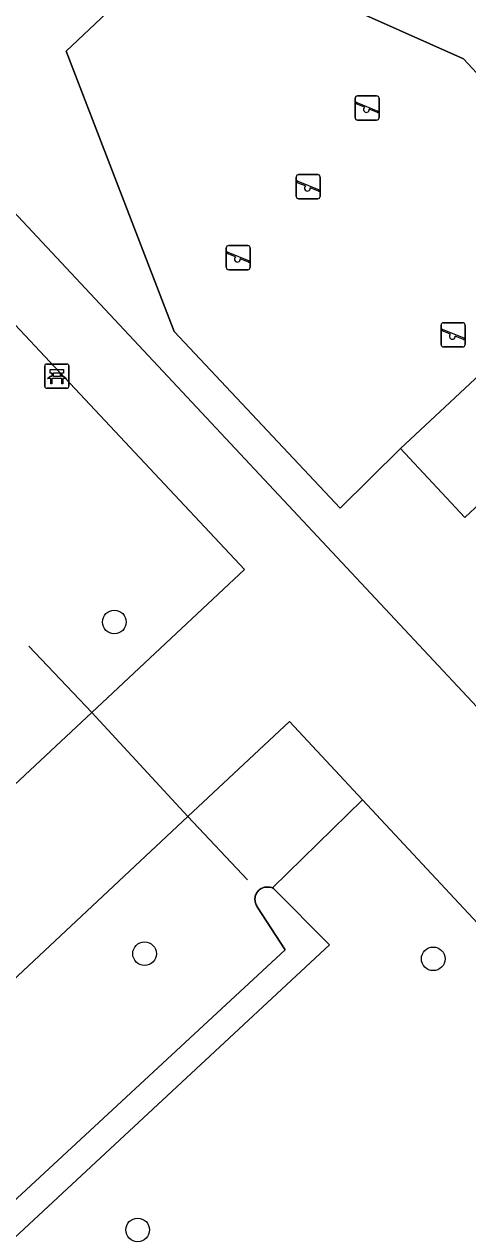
# Model space of a CAD drawing. Extents: x 157445 to 158888, y 383061 to 384688.
# Drawn here: x 158187.9 to 158206.3, y 384144.4 to 384194.5 of the extents above; entities that cross this region are included whole.
import ezdxf

# ---------------------------------------------------------------- set-up
doc = ezdxf.new("R2010")
doc.units = 0
for name, color, linetype in [('IMGEO_Bank', 7, 'Continuous'), ('IMGEO_Boom', 7, 'Continuous'), ('IMGEO_Duiker', 7, 'Continuous'), ('IMGEO_Greppel_droge_sloot', 7, 'Continuous'), ('IMGEO_Groenvoorziening', 7, 'Continuous'), ('IMGEO_Loofbos', 7, 'Continuous'), ('IMGEO_Speelvoorziening', 7, 'Continuous'), ('IMGEO_Terreindeel_gesloten', 7, 'Continuous'), ('IMGEO_Terreindeel_open', 7, 'Continuous'), ('IMGEO_Voetpad_halfverhard', 7, 'Continuous')]:
    doc.layers.add(name, color=color, linetype=linetype)

msp = doc.modelspace()

# ---------------------------------------------------------------- linework, layer by layer
at = {"layer": 'IMGEO_Bank'}
for p, q in [((158188.834, 384180.427), (158189.675, 384180.427)), ((158189.675, 384180.427), (158188.834, 384180.427)), ((158188.759, 384179.502), (158188.759, 384180.343)), ((158188.759, 384180.343), (158188.759, 384179.502)), ((158189.068, 384179.933), (158189.068, 384180.039)), ((158189.112, 384180.039), (158189.112, 384179.933)), ((158189.4, 384180.045), (158189.118, 384180.045)), ((158189.118, 384179.927), (158189.4, 384179.927)), ((158189.406, 384179.933), (158189.406, 384180.039)), ((158189.45, 384180.039), (158189.45, 384179.933)), ((158189.759, 384180.352), (158189.759, 384179.511)), ((158189.759, 384179.511), (158189.759, 384180.352)), ((158189.684, 384179.427), (158188.843, 384179.427)), ((158188.843, 384179.427), (158189.684, 384179.427)), ((158189.456, 384179.825), (158189.063, 384179.825))]:
    msp.add_line(p, q, dxfattribs=at)
for points in [[(158189.006, 384179.825), (158188.864, 384179.825), (158188.976, 384179.927), (158189.062, 384179.927)], [(158189.062, 384180.045), (158188.976, 384180.045), (158188.976, 384180.206), (158189.539, 384180.206), (158189.539, 384180.045), (158189.456, 384180.045)], [(158189.456, 384179.927), (158189.539, 384179.927), (158189.651, 384179.825), (158189.512, 384179.825)], [(158189.056, 384179.818), (158189.056, 384179.611), (158189.013, 384179.611), (158189.013, 384179.818)], [(158189.506, 384179.818), (158189.506, 384179.611), (158189.462, 384179.611), (158189.462, 384179.818)]]:
    msp.add_lwpolyline(points, dxfattribs=at)
for centre, radius, start, end in [((158188.837, 384180.349), 0.0779, 92.4484, 184.2845), ((158188.837, 384180.349), 0.0779, 92.4484, 184.2845), ((158189.681, 384180.349), 0.0779, 2.4484, 94.2845), ((158189.681, 384180.349), 0.0779, 2.4484, 94.2845), ((158189.061, 384180.038), 0.00671, 2.8957, 87.1043), ((158189.061, 384179.934), 0.00671, 272.8957, 357.1043), ((158189.118, 384180.038), 0.00671, 92.8957, 177.1043), ((158189.118, 384179.934), 0.00671, 182.8957, 267.1043), ((158189.4, 384180.038), 0.00671, 2.8957, 87.1043), ((158189.4, 384179.934), 0.00671, 272.8957, 357.1043), ((158189.457, 384180.038), 0.00671, 92.8957, 177.1043), ((158189.457, 384179.934), 0.00671, 182.8957, 267.1043), ((158188.837, 384179.505), 0.0779, 182.4484, 274.2845), ((158188.837, 384179.505), 0.0779, 182.4484, 274.2845), ((158189.006, 384179.818), 0.00671, 2.8957, 87.1043), ((158189.063, 384179.818), 0.00671, 92.8957, 177.1043), ((158189.455, 384179.818), 0.00671, 2.8957, 87.1043), ((158189.512, 384179.818), 0.00671, 92.8957, 177.1043), ((158189.681, 384179.505), 0.0779, 272.4484, 4.2845), ((158189.681, 384179.505), 0.0779, 272.4484, 4.2845)]:
    msp.add_arc(centre, radius, start, end, dxfattribs=at)
at = {"layer": 'IMGEO_Boom'}
for centre in [(158191.637, 384169.755), (158192.888, 384156.034), (158204.835, 384155.822), (158192.603, 384144.607)]:
    msp.add_circle(centre, 0.489, dxfattribs=at)
at = {"layer": 'IMGEO_Duiker'}
msp.add_lwpolyline([(158197.149, 384159.096), (158194.682, 384161.703), (158190.702, 384166.018), (158188.094, 384168.751)], dxfattribs=at)
at = {"layer": 'IMGEO_Greppel_droge_sloot'}
msp.add_lwpolyline([(158187.12, 384143.926), (158200.542, 384156.405), (158198.223, 384158.731), (158198.18, 384158.752), (158198.135, 384158.768), (158198.089, 384158.78), (158198.042, 384158.789), (158197.994, 384158.793), (158197.946, 384158.792), (158197.898, 384158.788), (158197.851, 384158.78), (158197.805, 384158.767), (158197.76, 384158.75), (158197.717, 384158.73), (158197.676, 384158.705), (158197.637, 384158.677), (158197.601, 384158.646), (158197.571, 384158.612), (158197.545, 384158.575), (158197.521, 384158.536), (158197.502, 384158.495), (158197.485, 384158.452), (158197.472, 384158.408), (158197.464, 384158.364), (158197.458, 384158.319), (158197.457, 384158.273), (158197.46, 384158.228), (158197.466, 384158.182), (158197.476, 384158.138), (158197.49, 384158.095), (158197.507, 384158.053), (158197.528, 384158.012), (158197.553, 384157.974), (158198.704, 384156.191), (158160.901, 384121.198)], dxfattribs=at)
at = {"layer": 'IMGEO_Groenvoorziening'}
for points in [[(158207.292, 384220.529), (158179.831, 384194.875), (158218.641, 384153.427), (158245.873, 384179.05)], [(158212.912, 384185.732), (158215.572, 384182.88), (158206.138, 384174.082), (158203.478, 384176.934), (158200.978, 384174.468), (158194.113, 384181.775), (158189.649, 384193.367), (158194.689, 384198.137), (158197.973, 384196.671), (158203.191, 384201.545), (158209.716, 384207.588), (158221.89, 384194.46), (158215.31, 384188.184), (158212.058, 384191.602), (158209.555, 384189.332)], [(158218.02, 384149.105), (158216.008, 384147.281), (158201.903, 384162.403), (158198.18, 384158.752), (158198.223, 384158.731), (158200.542, 384156.405), (158187.12, 384143.926), (158206.764, 384122.45), (158225.807, 384140.801)]]:
    msp.add_lwpolyline(points, close=True, dxfattribs=at)
msp.add_lwpolyline([(158160.901, 384121.198), (158198.704, 384156.191), (158197.553, 384157.974), (158197.528, 384158.012), (158197.507, 384158.053), (158197.49, 384158.095), (158197.476, 384158.138), (158197.466, 384158.182), (158197.46, 384158.228), (158197.457, 384158.273), (158197.458, 384158.319), (158197.464, 384158.364), (158197.472, 384158.408), (158197.485, 384158.452), (158197.502, 384158.495), (158197.521, 384158.536), (158197.545, 384158.575), (158197.571, 384158.612), (158197.601, 384158.646), (158197.637, 384158.677), (158197.676, 384158.705), (158197.717, 384158.73), (158197.76, 384158.75), (158197.805, 384158.767), (158197.851, 384158.78), (158197.898, 384158.788), (158197.946, 384158.792), (158197.994, 384158.793), (158198.042, 384158.789), (158198.089, 384158.78), (158198.135, 384158.768), (158198.18, 384158.752), (158201.903, 384162.403), (158198.888, 384165.636), (158194.682, 384161.703), (158181.915, 384149.764)], dxfattribs=at)
at = {"layer": 'IMGEO_Loofbos'}
msp.add_lwpolyline([(158151.018, 384220.981), (158131.915, 384203.057), (158177.871, 384154.019), (158177.905, 384154.051), (158190.702, 384166.018), (158197.023, 384171.929), (158173.276, 384197.249)], close=True, dxfattribs=at)
at = {"layer": 'IMGEO_Speelvoorziening'}
for p, q in [((158201.703, 384191.519), (158202.493, 384191.519)), ((158202.493, 384191.519), (158201.703, 384191.519)), ((158201.603, 384190.619), (158201.603, 384191.419)), ((158201.603, 384191.419), (158201.603, 384190.619)), ((158201.986, 384191.047), (158201.647, 384191.184)), ((158201.672, 384191.244), (158202.548, 384190.891)), ((158202.524, 384190.831), (158202.184, 384190.968)), ((158202.593, 384191.419), (158202.593, 384190.619)), ((158202.593, 384190.619), (158202.593, 384191.419)), ((158202.493, 384190.519), (158201.703, 384190.519)), ((158201.703, 384190.519), (158202.493, 384190.519)), ((158199.164, 384187.363), (158199.164, 384188.163)), ((158199.164, 384188.163), (158199.164, 384187.363)), ((158199.233, 384187.988), (158200.109, 384187.635)), ((158199.264, 384188.263), (158200.054, 384188.263)), ((158200.054, 384188.263), (158199.264, 384188.263)), ((158200.154, 384188.163), (158200.154, 384187.363)), ((158200.154, 384187.363), (158200.154, 384188.163)), ((158199.547, 384187.791), (158199.208, 384187.928)), ((158200.085, 384187.575), (158199.745, 384187.712)), ((158200.054, 384187.263), (158199.264, 384187.263)), ((158199.264, 384187.263), (158200.054, 384187.263)), ((158196.269, 384184.427), (158196.269, 384185.227)), ((158196.269, 384185.227), (158196.269, 384184.427)), ((158196.652, 384184.855), (158196.313, 384184.992)), ((158196.338, 384185.052), (158197.214, 384184.699)), ((158196.369, 384185.327), (158197.159, 384185.327)), ((158197.159, 384185.327), (158196.369, 384185.327)), ((158197.259, 384185.227), (158197.259, 384184.427)), ((158197.259, 384184.427), (158197.259, 384185.227)), ((158197.19, 384184.639), (158196.85, 384184.776)), ((158197.159, 384184.327), (158196.369, 384184.327)), ((158196.369, 384184.327), (158197.159, 384184.327)), ((158205.162, 384181.233), (158205.162, 384182.033)), ((158205.162, 384182.033), (158205.162, 384181.233)), ((158205.262, 384182.133), (158206.052, 384182.133)), ((158206.052, 384182.133), (158205.262, 384182.133)), ((158206.152, 384182.033), (158206.152, 384181.233)), ((158206.152, 384181.233), (158206.152, 384182.033)), ((158205.545, 384181.661), (158205.206, 384181.798)), ((158205.231, 384181.858), (158206.107, 384181.505)), ((158206.083, 384181.445), (158205.743, 384181.582)), ((158206.052, 384181.133), (158205.262, 384181.133)), ((158205.262, 384181.133), (158206.052, 384181.133))]:
    msp.add_line(p, q, dxfattribs=at)
for centre, radius, start, end in [((158201.703, 384191.419), 0.1, 90, 180), ((158201.703, 384191.419), 0.1, 90, 180), ((158202.493, 384191.419), 0.1, 0, 90), ((158202.493, 384191.419), 0.1, 360, 90), ((158201.66, 384191.214), 0.0327, 68.078, 248.078), ((158202.065, 384190.957), 0.12, 130.9928, 5.1632), ((158201.703, 384190.619), 0.1, 180, 270), ((158201.703, 384190.619), 0.1, 180, 270), ((158202.493, 384190.619), 0.1, 270, 0), ((158202.493, 384190.619), 0.1, 270, 0), ((158202.536, 384190.861), 0.0327, 248.078, 68.078), ((158199.264, 384188.163), 0.1, 90, 180), ((158199.264, 384188.163), 0.1, 90, 180), ((158199.221, 384187.958), 0.0327, 68.078, 248.078), ((158200.054, 384188.163), 0.1, 0, 90), ((158200.054, 384188.163), 0.1, 360, 90), ((158199.626, 384187.701), 0.12, 130.9928, 5.1632), ((158200.097, 384187.605), 0.0327, 248.078, 68.078), ((158199.264, 384187.363), 0.1, 180, 270), ((158199.264, 384187.363), 0.1, 180, 270), ((158200.054, 384187.363), 0.1, 270, 0), ((158200.054, 384187.363), 0.1, 270, 0), ((158196.369, 384185.227), 0.1, 90, 180), ((158196.369, 384185.227), 0.1, 90, 180), ((158196.326, 384185.022), 0.0327, 68.078, 248.078), ((158197.159, 384185.227), 0.1, 0, 90), ((158197.159, 384185.227), 0.1, 360, 90), ((158196.731, 384184.765), 0.12, 130.9928, 5.1632), ((158197.202, 384184.669), 0.0327, 248.078, 68.078), ((158196.369, 384184.427), 0.1, 180, 270), ((158196.369, 384184.427), 0.1, 180, 270), ((158197.159, 384184.427), 0.1, 270, 0), ((158197.159, 384184.427), 0.1, 270, 0), ((158205.262, 384182.033), 0.1, 90, 180), ((158205.262, 384182.033), 0.1, 90, 180), ((158206.052, 384182.033), 0.1, 0, 90), ((158206.052, 384182.033), 0.1, 360, 90), ((158205.219, 384181.828), 0.0327, 68.078, 248.078), ((158205.624, 384181.571), 0.12, 130.9928, 5.1632), ((158206.095, 384181.475), 0.0327, 248.078, 68.078), ((158205.262, 384181.233), 0.1, 180, 270), ((158205.262, 384181.233), 0.1, 180, 270), ((158206.052, 384181.233), 0.1, 270, 0), ((158206.052, 384181.233), 0.1, 270, 0)]:
    msp.add_arc(centre, radius, start, end, dxfattribs=at)
at = {"layer": 'IMGEO_Terreindeel_gesloten'}
for points in [[(158197.973, 384196.671), (158194.689, 384198.137), (158189.649, 384193.367), (158194.113, 384181.775), (158200.978, 384174.468), (158203.478, 384176.934), (158212.912, 384185.732), (158209.555, 384189.332), (158206.088, 384193.049)], [(158215.572, 384182.88), (158212.912, 384185.732), (158203.478, 384176.934), (158206.138, 384174.082)]]:
    msp.add_lwpolyline(points, close=True, dxfattribs=at)
at = {"layer": 'IMGEO_Terreindeel_open'}
msp.add_lwpolyline([(158209.716, 384207.588), (158203.191, 384201.545), (158197.973, 384196.671), (158206.088, 384193.049), (158209.555, 384189.332), (158212.058, 384191.602), (158215.31, 384188.184), (158221.89, 384194.46)], close=True, dxfattribs=at)
at = {"layer": 'IMGEO_Voetpad_halfverhard'}
msp.add_lwpolyline([(158142.286, 384230.311), (158147.474, 384224.665), (158151.018, 384220.981), (158173.276, 384197.249), (158197.023, 384171.929), (158190.702, 384166.018), (158177.905, 384154.051), (158177.871, 384154.019), (158180.104, 384151.635), (158181.915, 384149.764), (158194.682, 384161.703), (158198.888, 384165.636), (158201.903, 384162.403), (158216.008, 384147.281), (158218.02, 384149.105), (158225.807, 384140.801), (158257.172, 384107.178), (158259.565, 384109.12), (158259.617, 384109.161), (158255.668, 384113.345), (158228.948, 384142.27), (158220.449, 384151.507), (158218.641, 384153.427), (158179.831, 384194.875)], dxfattribs=at)

doc.saveas('drawing.dxf')
